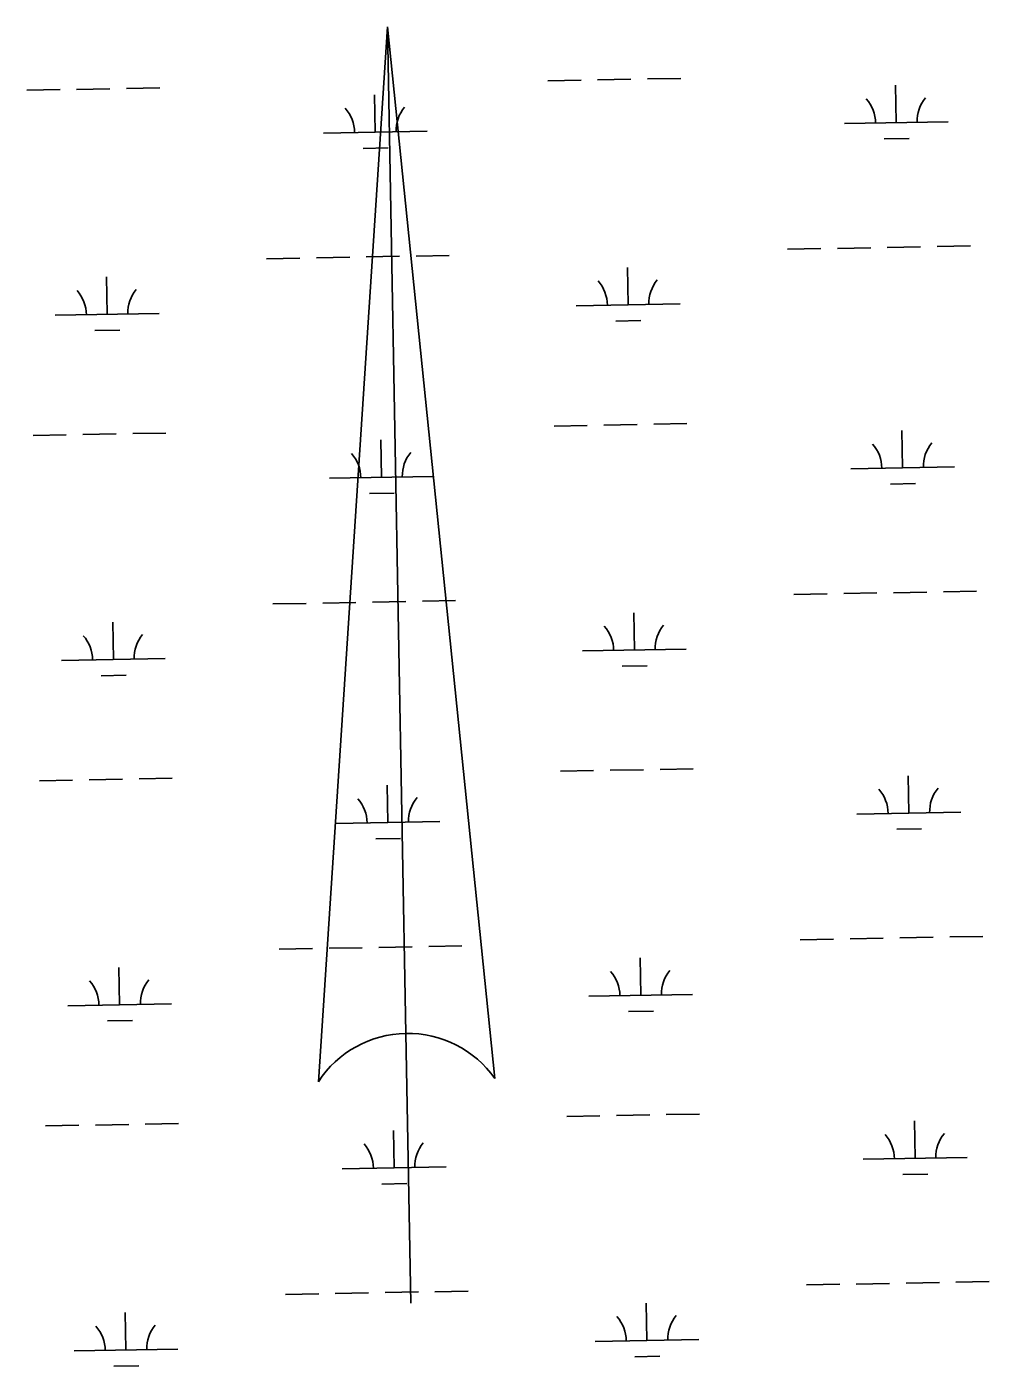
# Model space of a CAD drawing. Extents: x 3957609 to 3995875, y 234277 to 260273.
# Drawn here: x 3991409 to 3992336, y 251721 to 253012 of the extents above; entities that cross this region are included whole.
import ezdxf

# ---------------------------------------------------------------- set-up
doc = ezdxf.new("R2010")
doc.units = 0
doc.layers.add('V-ANNO-SYMB', color=7, linetype='Continuous')
doc.layers.add('V-WETL-SWMP', color=7, linetype='Continuous')

msp = doc.modelspace()

# ---------------------------------------------------------------- linework, layer by layer
at = {"layer": 'V-ANNO-SYMB'}
for p, q in [((3991756.778, 253012.011), (3991690.245, 251995.634)), ((3991756.778, 253012.011), (3991860.217, 251998.725)), ((3991774.412, 252042.172), (3991756.778, 253012.011)), ((3991756.778, 253012.011), (3991860.217, 251998.725)), ((3991774.414, 252042.172), (3991756.778, 253012.011)), ((3991779.141, 251782.215), (3991774.414, 252042.172))]:
    msp.add_line(p, q, dxfattribs=at)
for centre, start, end in [((3991776.282, 251939.411), 91.041706, 146.836247), ((3991776.281, 251939.411), 35.247153, 91.041694), ((3991776.282, 251939.411), 35.247164, 91.030531)]:
    msp.add_arc(centre, 102.778, start, end, dxfattribs=at)
at = {"layer": 'V-WETL-SWMP'}
for p, q in [((3991911.2, 252959.99), (3991943.194, 252960.571)), ((3991959.192, 252960.862), (3991991.186, 252961.444)), ((3992007.184, 252961.735), (3992039.178, 252962.317)), ((3991409.375, 252950.865), (3991441.369, 252951.447)), ((3991457.367, 252951.737), (3991489.361, 252952.319)), ((3991505.359, 252952.61), (3991537.353, 252953.192)), ((3991745.007, 252910.53), (3991744.353, 252946.524)), ((3992246.832, 252919.655), (3992246.178, 252955.649)), ((3992196.841, 252918.746), (3992296.824, 252920.564)), ((3991695.016, 252909.621), (3991794.999, 252911.439)), ((3992235.115, 252904.008), (3992259.111, 252904.444)), ((3991733.29, 252894.883), (3991757.286, 252895.32)), ((3991640.364, 252788.536), (3991672.359, 252789.118)), ((3991688.356, 252789.409), (3991720.351, 252789.991)), ((3991736.348, 252790.282), (3991768.343, 252790.863)), ((3991784.34, 252791.154), (3991816.335, 252791.736)), ((3992142.189, 252797.661), (3992174.184, 252798.243)), ((3992190.181, 252798.534), (3992222.176, 252799.116)), ((3992238.173, 252799.406), (3992270.168, 252799.988)), ((3992286.165, 252800.279), (3992318.16, 252800.861)), ((3991988.545, 252744.117), (3991987.89, 252780.111)), ((3991486.72, 252734.992), (3991486.065, 252770.986)), ((3991938.553, 252743.208), (3992038.537, 252745.026)), ((3991436.728, 252734.083), (3991536.712, 252735.901)), ((3991976.827, 252728.47), (3992000.823, 252728.907)), ((3991475.002, 252719.346), (3991498.998, 252719.782)), ((3991511.407, 252619.99), (3991543.401, 252620.572)), ((3991917.248, 252627.37), (3991949.242, 252627.951)), ((3991965.24, 252628.242), (3991997.234, 252628.824)), ((3992013.232, 252629.115), (3992045.226, 252629.697)), ((3992252.88, 252587.035), (3992252.226, 252623.029)), ((3991415.423, 252618.245), (3991447.417, 252618.827)), ((3991463.415, 252619.117), (3991495.409, 252619.699)), ((3991751.055, 252577.91), (3991750.401, 252613.904)), ((3992202.889, 252586.126), (3992302.872, 252587.944)), ((3991701.064, 252577.001), (3991801.047, 252578.819)), ((3992241.163, 252571.388), (3992265.159, 252571.824)), ((3991739.338, 252562.263), (3991763.334, 252562.7)), ((3992148.237, 252465.041), (3992180.232, 252465.623)), ((3992196.229, 252465.914), (3992228.224, 252466.496)), ((3992244.221, 252466.786), (3992276.216, 252467.368)), ((3992292.213, 252467.659), (3992324.208, 252468.241)), ((3991646.412, 252455.916), (3991678.407, 252456.498)), ((3991694.404, 252456.789), (3991726.399, 252457.371)), ((3991742.396, 252457.662), (3991774.391, 252458.243)), ((3991790.388, 252458.534), (3991822.383, 252459.116)), ((3991994.593, 252411.497), (3991993.939, 252447.491)), ((3991492.768, 252402.372), (3991492.113, 252438.366)), ((3991442.776, 252401.463), (3991542.76, 252403.281)), ((3991944.601, 252410.588), (3992044.585, 252412.406)), ((3991982.876, 252395.85), (3992006.872, 252396.287)), ((3991481.05, 252386.726), (3991505.047, 252387.162)), ((3991421.471, 252285.625), (3991453.465, 252286.207)), ((3991469.463, 252286.497), (3991501.457, 252287.079)), ((3991517.455, 252287.37), (3991549.449, 252287.952)), ((3991923.296, 252294.75), (3991955.29, 252295.331)), ((3991971.288, 252295.622), (3992003.282, 252296.204)), ((3992019.28, 252296.495), (3992051.275, 252297.077)), ((3992258.928, 252254.415), (3992258.274, 252290.409)), ((3991757.103, 252245.29), (3991756.449, 252281.284)), ((3991707.112, 252244.381), (3991807.095, 252246.199)), ((3992208.937, 252253.506), (3992308.92, 252255.324)), ((3992247.211, 252238.768), (3992271.207, 252239.204)), ((3991745.386, 252229.643), (3991769.382, 252230.08)), ((3992154.285, 252132.421), (3992186.28, 252133.003)), ((3992202.277, 252133.294), (3992234.272, 252133.876)), ((3992250.269, 252134.166), (3992282.264, 252134.748)), ((3992298.261, 252135.039), (3992330.256, 252135.621)), ((3991652.46, 252123.296), (3991684.455, 252123.878)), ((3991700.452, 252124.169), (3991732.447, 252124.751)), ((3991748.444, 252125.042), (3991780.439, 252125.623)), ((3991796.436, 252125.914), (3991828.431, 252126.496)), ((3991498.816, 252069.752), (3991498.162, 252105.746)), ((3992000.641, 252078.877), (3991999.987, 252114.871)), ((3991950.649, 252077.968), (3992050.633, 252079.786)), ((3991448.824, 252068.843), (3991548.808, 252070.661)), ((3991487.099, 252054.106), (3991511.095, 252054.542)), ((3991988.924, 252063.23), (3992012.92, 252063.667)), ((3991929.344, 251962.13), (3991961.338, 251962.711)), ((3991977.336, 251963.002), (3992009.331, 251963.584)), ((3992025.328, 251963.875), (3992057.323, 251964.457)), ((3991427.519, 251953.005), (3991459.513, 251953.587)), ((3991475.511, 251953.877), (3991507.505, 251954.459)), ((3991523.503, 251954.75), (3991555.498, 251955.332)), ((3992264.977, 251921.795), (3992264.322, 251957.789)), ((3991763.151, 251912.67), (3991762.497, 251948.664)), ((3991713.16, 251911.761), (3991813.143, 251913.579)), ((3992214.985, 251920.886), (3992314.968, 251922.704)), ((3992253.259, 251906.148), (3992277.255, 251906.584)), ((3991751.434, 251897.023), (3991775.43, 251897.46)), ((3992160.333, 251799.801), (3992192.328, 251800.383)), ((3992208.325, 251800.674), (3992240.32, 251801.255)), ((3992256.317, 251801.546), (3992288.312, 251802.128)), ((3992304.309, 251802.419), (3992336.304, 251803.001)), ((3991658.508, 251790.676), (3991690.503, 251791.258)), ((3991706.5, 251791.549), (3991738.495, 251792.131)), ((3991754.492, 251792.422), (3991786.487, 251793.003)), ((3991802.484, 251793.294), (3991834.479, 251793.876)), ((3992006.689, 251746.257), (3992006.035, 251782.251)), ((3991504.864, 251737.132), (3991504.21, 251773.126)), ((3991956.697, 251745.348), (3992056.681, 251747.166)), ((3991454.872, 251736.223), (3991554.856, 251738.041)), ((3991994.972, 251730.61), (3992018.968, 251731.047)), ((3991493.147, 251721.486), (3991517.143, 251721.922))]:
    msp.add_line(p, q, dxfattribs=at)
for centre, start, end in [((3992302.058, 252921.134), 140.269876, 181.813534), ((3991689.765, 252910), 0.269879, 41.813537), ((3991800.232, 252912.009), 140.269876, 181.813534), ((3992191.59, 252919.125), 0.269879, 41.813537), ((3991933.303, 252743.587), 0.269879, 41.813537), ((3992043.77, 252745.596), 140.269876, 181.813534), ((3991431.477, 252734.463), 0.269879, 41.813537), ((3991541.945, 252736.471), 140.269876, 181.813534), ((3992197.638, 252586.505), 0.269879, 41.813537), ((3992308.106, 252588.514), 140.269876, 181.813534), ((3991695.813, 252577.38), 0.269879, 41.813537), ((3991806.281, 252579.389), 140.269876, 181.813534), ((3991939.351, 252410.967), 0.269879, 41.813537), ((3992049.818, 252412.976), 140.269876, 181.813534), ((3991437.526, 252401.843), 0.269879, 41.813537), ((3991547.993, 252403.851), 140.269876, 181.813534), ((3992203.686, 252253.885), 0.269879, 41.813537), ((3992314.154, 252255.894), 140.269876, 181.813534), ((3991701.861, 252244.76), 0.269879, 41.813537), ((3991812.329, 252246.769), 140.269876, 181.813534), ((3991443.574, 252069.223), 0.269879, 41.813537), ((3991554.041, 252071.231), 140.269876, 181.813534), ((3991945.399, 252078.347), 0.269879, 41.813537), ((3992055.866, 252080.356), 140.269876, 181.813534), ((3991818.377, 251914.149), 140.269876, 181.813534), ((3992209.734, 251921.265), 0.269879, 41.813537), ((3992320.202, 251923.274), 140.269876, 181.813534), ((3991707.909, 251912.14), 0.269879, 41.813537), ((3991951.447, 251745.727), 0.269879, 41.813537), ((3992061.914, 251747.736), 140.269876, 181.813534), ((3991449.622, 251736.603), 0.269879, 41.813537), ((3991560.089, 251738.611), 140.269876, 181.813534)]:
    msp.add_arc(centre, 35.246, start, end, dxfattribs=at)

doc.saveas('drawing.dxf')
